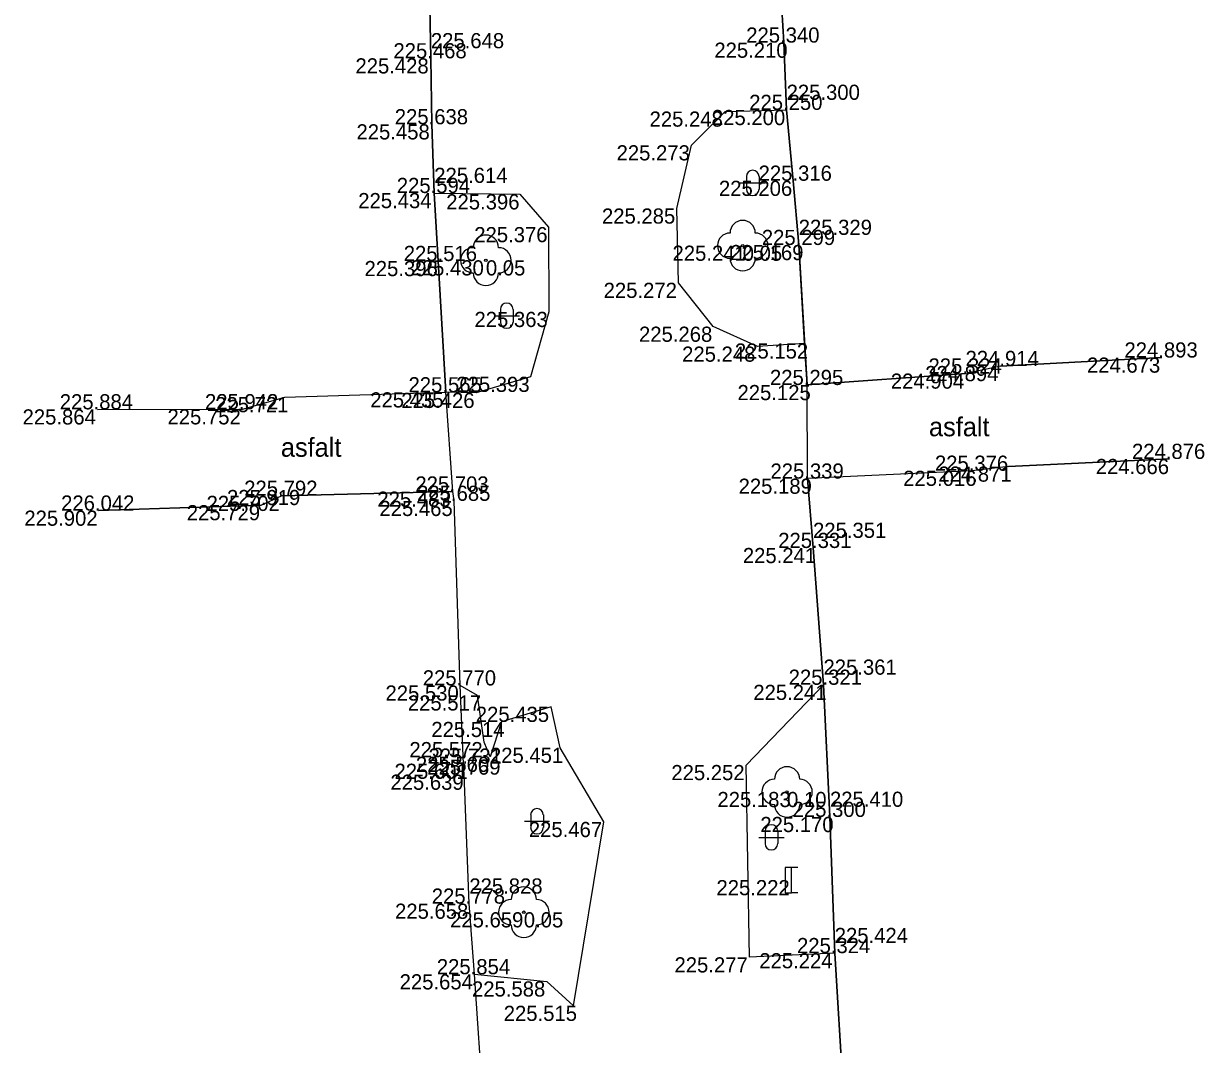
# Model space of a CAD drawing. Extents: x -599516 to -599132, y -1163668 to -1163119.
# Drawn here: x -599369.73 to -599346.36, y -1163414.25 to -1163394.03 of the extents above; entities that cross this region are included whole.
import ezdxf

# ---------------------------------------------------------------- set-up
doc = ezdxf.new("R2010")
doc.units = 0
for name, color, linetype in [('Bod-oznac1', 7, 'Continuous'), ('Bod-oznac2', 7, 'Continuous'), ('Bod-oznac3', 7, 'Continuous'), ('Bod-vyska1', 7, 'Continuous'), ('Bod-vyska2', 7, 'Continuous'), ('Bod-vyska3', 7, 'Continuous'), ('Z_cela-hrobu-dolni-linie', 7, 'Continuous'), ('Z_cela-hrobu-horni-linie', 7, 'Continuous'), ('Z_chodnik', 7, 'Continuous'), ('Z_komunikace', 7, 'Continuous'), ('Z_kultury-znacky', 7, 'Continuous'), ('Z_nove-stromy-prumer-kmene', 7, 'Continuous'), ('Z_popis-budov-povrchu', 7, 'Continuous'), ('Z_stromy-nove-vysazene', 7, 'Continuous'), ('Z_znacky-ostatni-lavicka', 7, 'Continuous')]:
    doc.layers.add(name, color=color, linetype=linetype)

msp = doc.modelspace()

# ---------------------------------------------------------------- linework, layer by layer
at = {"layer": 'Bod-oznac1'}
for p, q in [((-599354.683, -1163394.411), (-599354.683, -1163394.411)), ((-599361.669, -1163394.722), (-599361.669, -1163394.722)), ((-599355.848, -1163395.775), (-599355.848, -1163395.775)), ((-599354.629, -1163395.744), (-599354.629, -1163395.744)), ((-599361.648, -1163396.028), (-599361.648, -1163396.028)), ((-599356.511, -1163396.443), (-599356.511, -1163396.443)), ((-599354.5, -1163397.146), (-599354.5, -1163397.146)), ((-599361.602, -1163397.389), (-599361.602, -1163397.389)), ((-599359.906, -1163397.414), (-599359.906, -1163397.414)), ((-599356.801, -1163397.695), (-599356.801, -1163397.695)), ((-599359.338, -1163398.063), (-599359.338, -1163398.063)), ((-599355.498, -1163398.431), (-599355.498, -1163398.431)), ((-599354.39, -1163398.418), (-599354.39, -1163398.418)), ((-599361.523, -1163398.735), (-599361.523, -1163398.735)), ((-599360.58, -1163398.721), (-599360.58, -1163398.721)), ((-599356.767, -1163399.166), (-599356.767, -1163399.166)), ((-599359.336, -1163399.742), (-599359.336, -1163399.742)), ((-599356.08, -1163400.035), (-599356.08, -1163400.035)), ((-599354.274, -1163400.367), (-599354.274, -1163400.367)), ((-599355.204, -1163400.429), (-599355.204, -1163400.429)), ((-599350.394, -1163400.814), (-599350.394, -1163400.814)), ((-599347.202, -1163400.646), (-599347.202, -1163400.646)), ((-599359.695, -1163401.027), (-599359.695, -1163401.027)), ((-599351.075, -1163400.963), (-599351.075, -1163400.963)), ((-599354.223, -1163401.19), (-599354.223, -1163401.19)), ((-599364.559, -1163401.429), (-599364.559, -1163401.429)), ((-599361.376, -1163401.335), (-599361.376, -1163401.335)), ((-599360.772, -1163401.345), (-599360.772, -1163401.345)), ((-599368.267, -1163401.672), (-599368.267, -1163401.672)), ((-599365.398, -1163401.67), (-599365.398, -1163401.67)), ((-599347.052, -1163402.654), (-599347.052, -1163402.654)), ((-599350.958, -1163402.888), (-599350.958, -1163402.888)), ((-599350.235, -1163402.804), (-599350.235, -1163402.804)), ((-599354.213, -1163403.044), (-599354.213, -1163403.044)), ((-599364.627, -1163403.384), (-599364.627, -1163403.384)), ((-599361.235, -1163403.3), (-599361.235, -1163403.3)), ((-599365.027, -1163403.568), (-599365.027, -1163403.568)), ((-599361.206, -1163403.484), (-599361.206, -1163403.484)), ((-599368.246, -1163403.677), (-599368.246, -1163403.677)), ((-599354.106, -1163404.417), (-599354.106, -1163404.417)), ((-599361.087, -1163407.139), (-599361.087, -1163407.139)), ((-599353.899, -1163407.126), (-599353.899, -1163407.126)), ((-599360.745, -1163407.335), (-599360.745, -1163407.335)), ((-599359.287, -1163407.561), (-599359.287, -1163407.561)), ((-599360.271, -1163407.86), (-599360.271, -1163407.86)), ((-599360.611, -1163408.259), (-599360.611, -1163408.259)), ((-599360.497, -1163408.551), (-599360.497, -1163408.551)), ((-599359.111, -1163408.372), (-599359.111, -1163408.372)), ((-599361.025, -1163408.688), (-599361.025, -1163408.688)), ((-599355.428, -1163408.714), (-599355.428, -1163408.714)), ((-599361.011, -1163408.905), (-599361.011, -1163408.905)), ((-599354.62, -1163409.247), (-599354.62, -1163409.247)), ((-599353.771, -1163409.742), (-599353.771, -1163409.742)), ((-599358.247, -1163409.841), (-599358.247, -1163409.841)), ((-599354.535, -1163410.992), (-599354.535, -1163410.992)), ((-599360.908, -1163411.459), (-599360.908, -1163411.459)), ((-599359.83, -1163411.629), (-599359.83, -1163411.629)), ((-599355.363, -1163412.521), (-599355.363, -1163412.521)), ((-599353.677, -1163412.439), (-599353.677, -1163412.439)), ((-599360.805, -1163412.857), (-599360.805, -1163412.857)), ((-599359.373, -1163412.998), (-599359.373, -1163412.998)), ((-599358.849, -1163413.481), (-599358.849, -1163413.481))]:
    msp.add_line(p, q, dxfattribs=at)
at = {"layer": 'Bod-oznac2'}
for p, q in [((-599354.683, -1163394.411), (-599354.683, -1163394.411)), ((-599361.669, -1163394.722), (-599361.669, -1163394.722)), ((-599354.629, -1163395.744), (-599354.629, -1163395.744)), ((-599361.648, -1163396.028), (-599361.648, -1163396.028)), ((-599354.5, -1163397.146), (-599354.5, -1163397.146)), ((-599361.602, -1163397.389), (-599361.602, -1163397.389)), ((-599354.39, -1163398.418), (-599354.39, -1163398.418)), ((-599361.523, -1163398.735), (-599361.523, -1163398.735)), ((-599350.394, -1163400.814), (-599350.394, -1163400.814)), ((-599347.202, -1163400.646), (-599347.202, -1163400.646)), ((-599351.075, -1163400.963), (-599351.075, -1163400.963)), ((-599354.223, -1163401.19), (-599354.223, -1163401.19)), ((-599361.376, -1163401.335), (-599361.376, -1163401.335)), ((-599368.267, -1163401.672), (-599368.267, -1163401.672)), ((-599365.398, -1163401.67), (-599365.398, -1163401.67)), ((-599347.052, -1163402.654), (-599347.052, -1163402.654)), ((-599350.958, -1163402.888), (-599350.958, -1163402.888)), ((-599354.213, -1163403.044), (-599354.213, -1163403.044)), ((-599364.627, -1163403.384), (-599364.627, -1163403.384)), ((-599361.235, -1163403.3), (-599361.235, -1163403.3)), ((-599365.027, -1163403.568), (-599365.027, -1163403.568)), ((-599361.206, -1163403.484), (-599361.206, -1163403.484)), ((-599368.246, -1163403.677), (-599368.246, -1163403.677)), ((-599354.106, -1163404.417), (-599354.106, -1163404.417)), ((-599361.087, -1163407.139), (-599361.087, -1163407.139)), ((-599353.899, -1163407.126), (-599353.899, -1163407.126)), ((-599361.025, -1163408.688), (-599361.025, -1163408.688)), ((-599361.011, -1163408.905), (-599361.011, -1163408.905)), ((-599353.771, -1163409.742), (-599353.771, -1163409.742)), ((-599360.908, -1163411.459), (-599360.908, -1163411.459)), ((-599353.677, -1163412.439), (-599353.677, -1163412.439)), ((-599360.805, -1163412.857), (-599360.805, -1163412.857))]:
    msp.add_line(p, q, dxfattribs=at)
at = {"layer": 'Bod-oznac3'}
for p, q in [((-599361.669, -1163394.722), (-599361.669, -1163394.722)), ((-599354.629, -1163395.744), (-599354.629, -1163395.744)), ((-599361.602, -1163397.389), (-599361.602, -1163397.389)), ((-599354.39, -1163398.418), (-599354.39, -1163398.418)), ((-599354.106, -1163404.417), (-599354.106, -1163404.417)), ((-599353.899, -1163407.126), (-599353.899, -1163407.126)), ((-599353.771, -1163409.742), (-599353.771, -1163409.742)), ((-599360.908, -1163411.459), (-599360.908, -1163411.459)), ((-599353.677, -1163412.439), (-599353.677, -1163412.439))]:
    msp.add_line(p, q, dxfattribs=at)
at = {"layer": 'Z_cela-hrobu-dolni-linie'}
for points in [[(-599354.274, -1163400.367), (-599354.39, -1163398.418), (-599354.5, -1163397.146), (-599354.629, -1163395.744)], [(-599361.602, -1163397.389), (-599361.523, -1163398.735), (-599361.376, -1163401.335)], [(-599360.805, -1163412.857), (-599360.908, -1163411.459), (-599361.011, -1163408.905), (-599361.025, -1163408.688), (-599361.087, -1163407.139)], [(-599353.677, -1163412.439), (-599353.771, -1163409.742), (-599353.899, -1163407.126)]]:
    msp.add_lwpolyline(points, dxfattribs=at)
at = {"layer": 'Z_cela-hrobu-horni-linie'}
for p, q in [((-599350.394, -1163400.814), (-599347.202, -1163400.646)), ((-599368.267, -1163401.672), (-599365.398, -1163401.67)), ((-599350.235, -1163402.804), (-599347.052, -1163402.654)), ((-599365.027, -1163403.568), (-599368.246, -1163403.677))]:
    msp.add_line(p, q, dxfattribs=at)
for points in [[(-599354.76, -1163393.081), (-599354.683, -1163394.411)], [(-599364.559, -1163401.429), (-599361.376, -1163401.335), (-599361.523, -1163398.735), (-599361.602, -1163397.389), (-599361.602, -1163397.389), (-599361.648, -1163396.028), (-599361.669, -1163394.722), (-599361.669, -1163394.722), (-599361.695, -1163393.361)], [(-599354.683, -1163394.411), (-599354.629, -1163395.744), (-599354.629, -1163395.744), (-599354.5, -1163397.146), (-599354.39, -1163398.418), (-599354.39, -1163398.418), (-599354.223, -1163401.19), (-599351.075, -1163400.963)], [(-599350.958, -1163402.888), (-599354.213, -1163403.044), (-599354.106, -1163404.417), (-599354.106, -1163404.417), (-599353.899, -1163407.126), (-599353.899, -1163407.126), (-599353.771, -1163409.742), (-599353.771, -1163409.742), (-599353.677, -1163412.439), (-599353.677, -1163412.439), (-599353.51, -1163415.158)], [(-599361.206, -1163403.484), (-599361.235, -1163403.3), (-599364.627, -1163403.384)], [(-599362.939, -1163432.056), (-599359.737, -1163431.932), (-599359.864, -1163429.082), (-599359.864, -1163429.082), (-599359.933, -1163427.673), (-599359.986, -1163426.531), (-599360.184, -1163426.538), (-599360.228, -1163426.055), (-599359.976, -1163426.056), (-599360.093, -1163424.895), (-599360.093, -1163424.895), (-599360.334, -1163420.852), (-599360.334, -1163420.852), (-599360.487, -1163418.153), (-599360.487, -1163418.153), (-599360.628, -1163415.479), (-599360.628, -1163415.479), (-599360.805, -1163412.857), (-599360.908, -1163411.459), (-599360.908, -1163411.459), (-599361.011, -1163408.905), (-599361.025, -1163408.688), (-599361.087, -1163407.139)]]:
    msp.add_lwpolyline(points, dxfattribs=at)
at = {"layer": 'Z_chodnik'}
for points in [[(-599347.202, -1163400.646), (-599350.394, -1163400.814), (-599351.075, -1163400.963), (-599354.223, -1163401.19)], [(-599368.267, -1163401.672), (-599365.398, -1163401.67), (-599364.559, -1163401.429), (-599361.376, -1163401.335)], [(-599347.052, -1163402.654), (-599350.235, -1163402.804), (-599350.958, -1163402.888), (-599354.213, -1163403.044)], [(-599368.246, -1163403.677), (-599365.027, -1163403.568), (-599364.627, -1163403.384), (-599361.235, -1163403.3)]]:
    msp.add_lwpolyline(points, dxfattribs=at)
at = {"layer": 'Z_komunikace'}
msp.add_line((-599361.235, -1163403.3), (-599361.376, -1163401.335), dxfattribs=at)
for points in [[(-599354.223, -1163401.19), (-599354.274, -1163400.367), (-599355.204, -1163400.429), (-599356.08, -1163400.035), (-599356.767, -1163399.166), (-599356.801, -1163397.695), (-599356.511, -1163396.443), (-599355.848, -1163395.775), (-599354.629, -1163395.744), (-599354.683, -1163394.411), (-599354.76, -1163393.081)], [(-599361.695, -1163393.361), (-599361.669, -1163394.722), (-599361.648, -1163396.028), (-599361.602, -1163397.389), (-599359.906, -1163397.414), (-599359.338, -1163398.063), (-599359.336, -1163399.742), (-599359.695, -1163401.027), (-599360.772, -1163401.345), (-599361.376, -1163401.335)], [(-599352.693, -1163431.553), (-599352.86, -1163428.843), (-599352.964, -1163427.295), (-599353.016, -1163425.903), (-599353.145, -1163423.179), (-599353.227, -1163421.879), (-599353.355, -1163419.117), (-599353.51, -1163415.158), (-599353.677, -1163412.439), (-599355.363, -1163412.521), (-599355.428, -1163408.714), (-599353.899, -1163407.126), (-599354.106, -1163404.417), (-599354.213, -1163403.044), (-599354.223, -1163401.19)], [(-599360.628, -1163415.479), (-599360.805, -1163412.857), (-599359.373, -1163412.998), (-599358.849, -1163413.481), (-599358.247, -1163409.841), (-599359.111, -1163408.372), (-599359.287, -1163407.561), (-599360.271, -1163407.86), (-599360.497, -1163408.551), (-599360.611, -1163408.259), (-599360.745, -1163407.335), (-599361.087, -1163407.139), (-599361.206, -1163403.484), (-599361.235, -1163403.3)]]:
    msp.add_lwpolyline(points, dxfattribs=at)
at = {"layer": 'Z_kultury-znacky'}
for p, q in [((-599355.424, -1163397.063), (-599355.424, -1163397.313)), ((-599355.174, -1163397.063), (-599355.174, -1163397.313)), ((-599355.549, -1163397.188), (-599355.049, -1163397.188)), ((-599360.292, -1163399.693), (-599360.292, -1163399.943)), ((-599360.042, -1163399.693), (-599360.042, -1163399.943)), ((-599360.417, -1163399.818), (-599359.917, -1163399.818)), ((-599359.693, -1163409.702), (-599359.693, -1163409.952)), ((-599359.443, -1163409.702), (-599359.443, -1163409.952)), ((-599359.818, -1163409.827), (-599359.318, -1163409.827)), ((-599355.178, -1163410.146), (-599354.678, -1163410.146)), ((-599355.053, -1163410.021), (-599355.053, -1163410.271)), ((-599354.803, -1163410.021), (-599354.803, -1163410.271))]:
    msp.add_line(p, q, dxfattribs=at)
for centre, start, end in [((-599355.299, -1163397.063), 0, 180), ((-599355.299, -1163397.313), 180, 0), ((-599360.167, -1163399.693), 0, 180), ((-599360.167, -1163399.943), 180, 0), ((-599359.569, -1163409.702), 0, 180), ((-599359.569, -1163409.952), 180, 0), ((-599354.929, -1163410.021), 0, 180), ((-599354.929, -1163410.271), 180, 0)]:
    msp.add_arc(centre, 0.125, start, end, dxfattribs=at)
at = {"layer": 'Z_stromy-nove-vysazene'}
for centre in [(-599355.498, -1163398.431), (-599360.58, -1163398.721), (-599354.62, -1163409.247), (-599359.83, -1163411.629)]:
    msp.add_circle(centre, 0.025, dxfattribs=at)
for centre, start, end in [((-599355.498, -1163398.181), 0, 180), ((-599360.58, -1163398.471), 0, 180), ((-599355.748, -1163398.431), 90, 270), ((-599355.248, -1163398.431), 270, 90), ((-599360.83, -1163398.721), 90, 270), ((-599360.33, -1163398.721), 270, 90), ((-599355.498, -1163398.681), 180, 0), ((-599360.58, -1163398.971), 180, 0), ((-599354.62, -1163408.997), 0, 180), ((-599354.87, -1163409.247), 90, 270), ((-599354.37, -1163409.247), 270, 90), ((-599354.62, -1163409.497), 180, 0), ((-599359.83, -1163411.379), 0, 180), ((-599360.08, -1163411.629), 90, 270), ((-599359.58, -1163411.629), 270, 90), ((-599359.83, -1163411.879), 180, 0)]:
    msp.add_arc(centre, 0.25, start, end, dxfattribs=at)
at = {"layer": 'Z_znacky-ostatni-lavicka'}
for p, q in [((-599354.41, -1163410.742), (-599354.535, -1163410.742)), ((-599354.41, -1163411.242), (-599354.535, -1163411.242))]:
    msp.add_line(p, q, dxfattribs=at)
msp.add_lwpolyline([(-599354.66, -1163411.242), (-599354.535, -1163411.242), (-599354.535, -1163410.742), (-599354.66, -1163410.742)], close=True, dxfattribs=at)

# ---------------------------------------------------------------- texts
at = {"layer": 'Bod-vyska1'}
for s, p in [('225.210', (-599356.059, -1163394.711)), ('225.428', (-599363.162, -1163395.022)), ('225.248', (-599357.341, -1163396.075)), ('225.200', (-599356.107, -1163396.044)), ('225.458', (-599363.141, -1163396.328)), ('225.273', (-599357.994, -1163396.743)), ('225.206', (-599355.968, -1163397.446)), ('225.434', (-599363.106, -1163397.689)), ('225.396', (-599361.365, -1163397.714)), ('225.285', (-599358.283, -1163397.995)), ('225.376', (-599360.81, -1163398.363)), ('225.241', (-599356.887, -1163398.731)), ('225.169', (-599355.745, -1163398.718)), ('225.396', (-599362.982, -1163399.035)), ('225.430', (-599362.071, -1163399.021)), ('225.272', (-599358.25, -1163399.466)), ('225.363', (-599360.806, -1163400.042)), ('225.268', (-599357.55, -1163400.335)), ('225.152', (-599355.652, -1163400.667)), ('225.248', (-599356.697, -1163400.729)), ('224.894', (-599351.887, -1163401.114)), ('224.673', (-599348.685, -1163400.946)), ('225.393', (-599361.165, -1163401.327)), ('224.904', (-599352.566, -1163401.263)), ('225.435', (-599362.869, -1163401.635)), ('225.125', (-599355.601, -1163401.49)), ('225.721', (-599365.938, -1163401.729)), ('225.426', (-599362.254, -1163401.645)), ('225.864', (-599369.749, -1163401.972)), ('225.752', (-599366.881, -1163401.97)), ('224.666', (-599348.511, -1163402.954)), ('225.016', (-599352.322, -1163403.188)), ('224.871', (-599351.626, -1163403.104)), ('225.189', (-599355.579, -1163403.344)), ('225.702', (-599366.108, -1163403.684)), ('225.483', (-599362.728, -1163403.6)), ('225.729', (-599366.499, -1163403.868)), ('225.465', (-599362.687, -1163403.784)), ('225.902', (-599369.714, -1163403.977)), ('225.241', (-599355.495, -1163404.717)), ('225.530', (-599362.567, -1163407.439)), ('225.241', (-599355.288, -1163407.426)), ('225.517', (-599362.124, -1163407.635)), ('225.435', (-599360.78, -1163407.861)), ('225.514', (-599361.66, -1163408.16)), ('225.572', (-599362.094, -1163408.559)), ('225.560', (-599361.965, -1163408.851)), ('225.451', (-599360.5, -1163408.672)), ('225.601', (-599362.389, -1163408.988)), ('225.252', (-599356.91, -1163409.014)), ('225.639', (-599362.47, -1163409.205)), ('225.183', (-599355.998, -1163409.547)), ('225.170', (-599355.149, -1163410.042)), ('225.467', (-599359.73, -1163410.141)), ('225.222', (-599356.017, -1163411.292)), ('225.658', (-599362.378, -1163411.759)), ('225.659', (-599361.289, -1163411.929)), ('225.277', (-599356.848, -1163412.821)), ('225.224', (-599355.17, -1163412.739)), ('225.654', (-599362.287, -1163413.157)), ('225.588', (-599360.855, -1163413.298)), ('225.515', (-599360.227, -1163413.781))]:
    msp.add_text(s, height=0.3, dxfattribs=at).set_placement(p)
at = {"layer": 'Bod-vyska2'}
for s, p in [('225.340', (-599355.428, -1163394.411)), ('225.468', (-599362.41, -1163394.722)), ('225.250', (-599355.369, -1163395.744)), ('225.638', (-599362.383, -1163396.028)), ('225.316', (-599355.183, -1163397.146)), ('225.594', (-599362.343, -1163397.389)), ('225.299', (-599355.119, -1163398.418)), ('225.516', (-599362.206, -1163398.735)), ('224.893', (-599347.943, -1163400.646)), ('224.914', (-599351.088, -1163400.814)), ('225.324', (-599351.821, -1163400.963)), ('225.565', (-599362.111, -1163401.335)), ('225.295', (-599354.958, -1163401.19)), ('225.884', (-599369.013, -1163401.672)), ('225.942', (-599366.139, -1163401.67)), ('224.876', (-599347.794, -1163402.654)), ('225.376', (-599351.694, -1163402.888)), ('225.339', (-599354.948, -1163403.044)), ('225.792', (-599365.363, -1163403.384)), ('225.703', (-599361.976, -1163403.3)), ('225.685', (-599361.941, -1163403.484)), ('226.042', (-599368.986, -1163403.677)), ('225.919', (-599365.704, -1163403.568)), ('225.331', (-599354.795, -1163404.417)), ('225.770', (-599361.829, -1163407.139)), ('225.321', (-599354.588, -1163407.126)), ('225.731', (-599361.715, -1163408.688)), ('225.769', (-599361.741, -1163408.905)), ('225.300', (-599354.51, -1163409.742)), ('225.778', (-599361.651, -1163411.459)), ('225.324', (-599354.423, -1163412.439)), ('225.854', (-599361.551, -1163412.857))]:
    msp.add_text(s, height=0.3, dxfattribs=at).set_placement(p)
at = {"layer": 'Bod-vyska3'}
for s, p in [('225.648', (-599361.669, -1163394.522)), ('225.300', (-599354.629, -1163395.544)), ('225.614', (-599361.602, -1163397.189)), ('225.329', (-599354.39, -1163398.218)), ('225.351', (-599354.106, -1163404.217)), ('225.361', (-599353.899, -1163406.926)), ('225.410', (-599353.771, -1163409.542)), ('225.828', (-599360.908, -1163411.259)), ('225.424', (-599353.677, -1163412.239))]:
    msp.add_text(s, height=0.3, dxfattribs=at).set_placement(p)
at = {"layer": 'Z_nove-stromy-prumer-kmene'}
for s, p in [('0.05', (-599355.498, -1163398.731)), ('0.05', (-599360.58, -1163399.021)), ('0.10', (-599354.62, -1163409.547)), ('0.05', (-599359.83, -1163411.929))]:
    msp.add_text(s, height=0.3, dxfattribs=at).set_placement(p)
at = {"layer": 'Z_popis-budov-povrchu'}
for p in [(-599351.811, -1163402.205), (-599364.637, -1163402.611)]:
    msp.add_text('asfalt', height=0.375, dxfattribs=at).set_placement(p)

doc.saveas('drawing.dxf')
